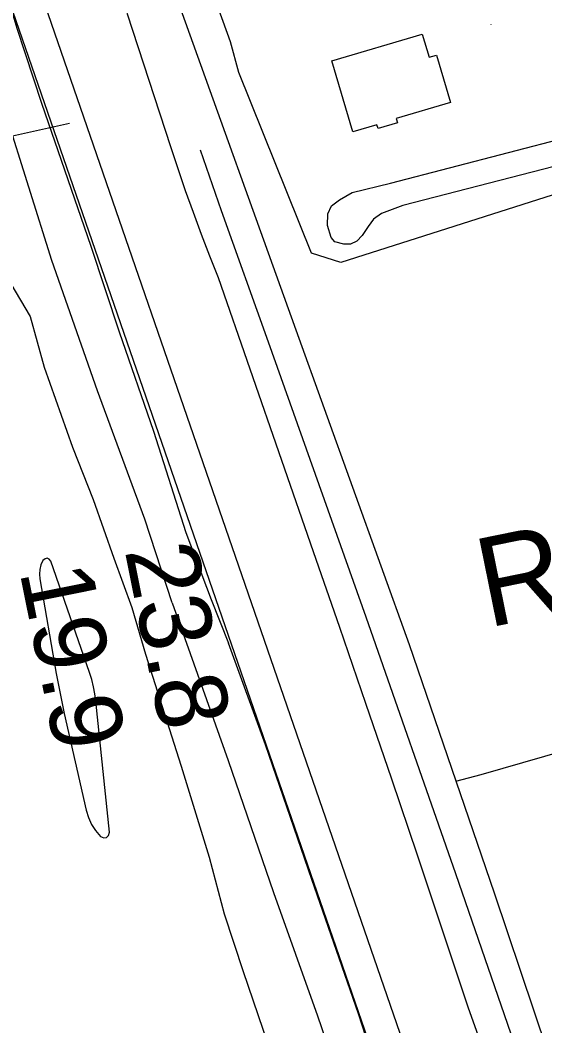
# Model space of a CAD drawing. Extents: x 3419139 to 3457078, y 540382 to 565875.
# Drawn here: x 3438409 to 3438899, y 561123 to 562061 of the extents above; entities that cross this region are included whole.
import ezdxf

# ---------------------------------------------------------------- set-up
doc = ezdxf.new("R2010")
doc.units = 0
for name, color, linetype in [('V-BLDG-OTLN', 7, 'Continuous'), ('V-FLOD-BASE', 7, 'Continuous'), ('V-LEVE-TOET', 7, 'Continuous'), ('V-RIVR-RANG', 7, 'Continuous'), ('V-RIVR-RANG-IDEN', 7, 'Continuous'), ('V-ROAD-CNTR', 7, 'Continuous'), ('V-SITE-OTLN', 7, 'Continuous'), ('V-SITE-VEGE', 7, 'Continuous'), ('V-SURV-LINE', 7, 'Continuous'), ('V-TOPO-MINR', 7, 'Continuous'), ('V-TOPO-SHOR', 7, 'Continuous')]:
    doc.layers.add(name, color=color, linetype=linetype)

msp = doc.modelspace()

# ---------------------------------------------------------------- linework, layer by layer
at = {"layer": 'V-BLDG-OTLN'}
msp.add_lwpolyline([(3438699.99, 562022.71), (3438784.35, 562047.56), (3438790.67, 562026.09), (3438797.51, 562028.1), (3438810.48, 561984.06), (3438759.85, 561969.15), (3438761.1, 561964.9), (3438743.08, 561959.59), (3438742.01, 561963.2), (3438719.48, 561956.57)], close=True, dxfattribs=at)
at = {"layer": 'V-FLOD-BASE'}
for points in [[(3438305.92, 562176.88), (3438336.42, 562186.29), (3438351.14, 562188.55), (3438361.41, 562186.95), (3438372.09, 562178.98), (3438378.78, 562165.66), (3438383.43, 562146), (3438386.12, 562126.86), (3438393.11, 562098.35), (3438406.25, 562053.11), (3438429.36, 561983.24), (3438475.18, 561849.87), (3438501.6, 561770.16), (3438533.74, 561677.64), (3438563.89, 561583.18), (3438587.59, 561520.65), (3438603.78, 561479.91)], [(3438936.83, 560256.01), (3438910.24, 560411.52), (3438877.32, 560577.59), (3438843.24, 560742.06), (3438827.54, 560818.46), (3438822.83, 560836.28), (3438817.88, 560854.03), (3438812.7, 560871.71), (3438807.27, 560889.33), (3438801.62, 560906.87), (3438795.73, 560924.33), (3438789.61, 560941.72), (3438783.25, 560959.02), (3438768.28, 561002.74), (3438753.54, 561046.54), (3438739.06, 561090.43), (3438724.81, 561134.39), (3438681.33, 561259.64), (3438638.09, 561385.11), (3438603.78, 561479.91)]]:
    msp.add_lwpolyline(points, dxfattribs=at)
at = {"layer": 'V-LEVE-TOET'}
for points in [[(3438549.78, 561942.62), (3438509.36, 562066.22), (3438506.58, 562083.38), (3438504.79, 562096.59), (3438473.19, 562183.94), (3438434.17, 562276.21)], [(3438551.04, 561517.73), (3438525.57, 561595.47), (3438481.53, 561715.09), (3438438.99, 561836.65), (3438396.15, 561973.41), (3438369.02, 562073.71), (3438344.95, 562146.04)], [(3439036.17, 560284.58), (3439005.58, 560458.4), (3438966.61, 560642.32), (3438926.07, 560829.68), (3438903.17, 560923.95), (3438884.4, 560978.26), (3438865.44, 561032.5), (3438846.3, 561086.68), (3438826.96, 561140.78), (3438803.44, 561211.66), (3438779.72, 561282.46), (3438755.81, 561353.2), (3438731.71, 561423.88), (3438707.41, 561494.49), (3438682.93, 561565.04), (3438594.19, 561820.57), (3438586.24, 561840.71), (3438578.51, 561860.93), (3438571, 561881.24), (3438563.71, 561901.62), (3438556.63, 561922.09), (3438549.78, 561942.62)], [(3438551.04, 561517.73), (3438603.27, 561370.49), (3438645.62, 561247.77), (3438686.65, 561132.59), (3438730.79, 561004.14), (3438777.7, 560847.12), (3438789.56, 560810.04), (3438796.42, 560777.55), (3438818.39, 560680.55), (3438836.23, 560583.12), (3438856.62, 560489.09), (3438878.73, 560380.44), (3438897.99, 560288.02)]]:
    msp.add_lwpolyline(points, dxfattribs=at)
at = {"layer": 'V-RIVR-RANG'}
msp.add_line((3438455.51, 561964.23), (3437400.84, 561731.71), dxfattribs=at)
at = {"layer": 'V-ROAD-CNTR'}
msp.add_line((3438848.17, 562056.7), (3438848.28, 562056.21), dxfattribs=at)
for points in [[(3438236.79, 562981.24), (3438373.02, 562618.8), (3438459.71, 562364.56), (3438556, 562079.12), (3438666.52, 561772.01), (3438772.05, 561478.7), (3438851.32, 561247.16), (3438925.31, 561027.3)], [(3438815.59, 561351.51), (3438839.23, 561357.49), (3438976.19, 561397.09), (3439101.46, 561435.41), (3439297.62, 561493.16), (3439491.03, 561550.94), (3439632.82, 561593.26), (3439793.18, 561639.58), (3439946.66, 561683.2), (3440113.91, 561732.91), (3440294.24, 561786.65), (3440463.55, 561836.34), (3440563.34, 561863.83), (3440602.56, 561873.87), (3440636.26, 561879.83), (3440644.77, 561881.17), (3440653.03, 561882.49), (3440665.4, 561883.78), (3440688.11, 561890.49), (3440741.78, 561903.18), (3440756.9, 561905.14), (3440846.38, 561932.02), (3440949.6, 561958.8), (3440980.57, 561968.21)]]:
    msp.add_lwpolyline(points, dxfattribs=at)
at = {"layer": 'V-SITE-OTLN'}
for p, q in [((3438605.52, 562040.55), (3438410.28, 562584.52)), ((3438613.26, 562011.96), (3438605.52, 562040.55)), ((3438681.02, 561843.33), (3438613.26, 562011.96)), ((3438970.99, 561918.54), (3438708.53, 561834.88)), ((3438708.53, 561834.88), (3438681.02, 561843.33))]:
    msp.add_line(p, q, dxfattribs=at)
at = {"layer": 'V-SITE-VEGE'}
for points in [[(3438916.9, 561926.77), (3438766.25, 561887.95), (3438746.29, 561880.53), (3438738.7, 561875.09), (3438733.84, 561868.25), (3438728.29, 561860.05), (3438723.45, 561854.59), (3438717.25, 561851.89), (3438711.07, 561851.93), (3438702.85, 561854.04), (3438699.44, 561858.18), (3438696.08, 561869.19), (3438696.15, 561880.18), (3438699.64, 561887.71), (3438707.23, 561893.15), (3438718.95, 561899.94), (3438754.71, 561908.63), (3438919.81, 561951.47)], [(3438400.67, 561814.96), (3438418.78, 561784.54), (3438431.81, 561737.14), (3438458.12, 561662.8), (3438477.46, 561613.86), (3438496.72, 561559.08), (3438513.66, 561513.1), (3438526.25, 561469.6), (3438559.49, 561365.47), (3438585.67, 561280.42), (3438599.47, 561227.65)], [(3438599.47, 561227.65), (3438617.44, 561173.86), (3438635.6, 561120.13), (3438653.97, 561066.48), (3438672.54, 561012.89), (3438691.31, 560959.37), (3438710.28, 560905.92), (3438717.13, 560886.29), (3438723.77, 560866.58), (3438730.2, 560846.81), (3438736.43, 560826.96), (3438742.44, 560807.06), (3438748.25, 560787.09), (3438753.84, 560767.06), (3438759.22, 560746.97), (3438764.39, 560726.83), (3438769.34, 560706.64), (3438774.08, 560686.39), (3438778.61, 560666.1), (3438782.92, 560645.75), (3438826.85, 560417.46), (3438854.7, 560257.47)]]:
    msp.add_lwpolyline(points, dxfattribs=at)
at = {"layer": 'V-SURV-LINE'}
for points in [[(3438212.34, 562711.39), (3438847.65, 560872.78)], [(3438819.29, 560862.99), (3438183.98, 562701.6)]]:
    msp.add_lwpolyline(points, dxfattribs=at)
at = {"layer": 'V-TOPO-MINR'}
msp.add_lwpolyline([(3438475.99, 561311.1), (3438479.8, 561305.27), (3438484.29, 561299.81), (3438487.43, 561298.68), (3438489.99, 561298.76), (3438491.7, 561300.68), (3438492.84, 561303.81), (3438480.07, 561425.8), (3438479.11, 561432.63), (3438477.85, 561439.4), (3438476.13, 561446.06), (3438474.09, 561452.65), (3438438.14, 561556.34), (3438436.4, 561558.22), (3438434.58, 561559.12), (3438432.63, 561558.55), (3438430.59, 561557.01), (3438428.82, 561552.89), (3438427.64, 561548.67), (3438427.36, 561544.3), (3438427.66, 561539.83), (3438443.12, 561451.76), (3438444.83, 561442.4), (3438446.64, 561433.06), (3438448.58, 561423.75), (3438450.61, 561414.46), (3438471.05, 561324.22), (3438473.18, 561317.48), (3438475.99, 561311.1)], dxfattribs=at)
at = {"layer": 'V-TOPO-SHOR'}
msp.add_lwpolyline([(3439169.66, 559683.37), (3439129.31, 559913.87), (3439089.42, 560109.33), (3439043, 560357.74), (3439002.57, 560575.87), (3438944.76, 560866.28), (3438934.04, 560905.53), (3438909.86, 560988.85), (3438876.19, 561089.42), (3438815.53, 561265.08), (3438731.95, 561504.12), (3438640.92, 561760.4), (3438597.09, 561883.03), (3438577.54, 561939.51)], dxfattribs=at)

# ---------------------------------------------------------------- texts
at = {"layer": 'V-RIVR-RANG'}
for s, p in [('23.8', (3438506.83, 561566.52)), ('19.9', (3438408.78, 561546.84))]:
    msp.add_text(s, height=67, rotation=281.35833, dxfattribs=at).set_placement(p)
at = {"layer": 'V-RIVR-RANG-IDEN'}
msp.add_text('R-160.7', height=83, rotation=11.49748, dxfattribs=at).set_placement((3438845.09, 561494.21))

doc.saveas('drawing.dxf')
